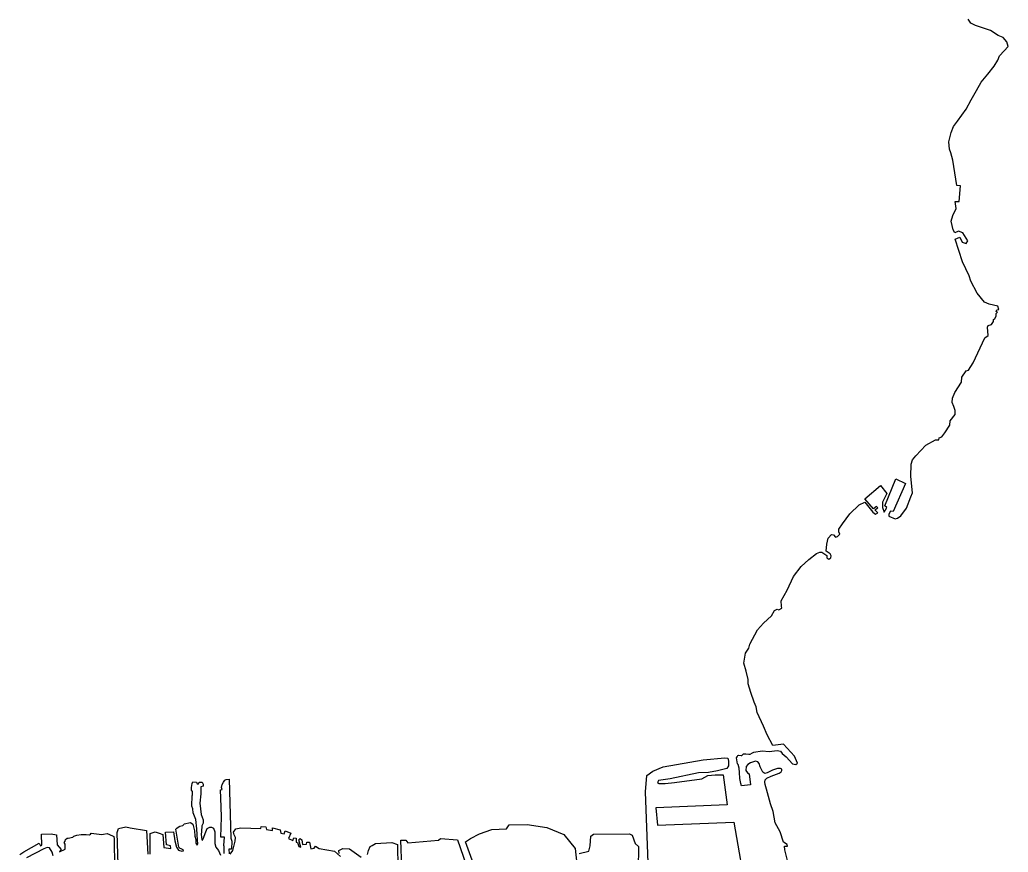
# Model space of a CAD drawing. Extents: x 1443599 to 1910620, y 1028088 to 1361369.
# Drawn here: x 1899524 to 1910620, y 1279327 to 1288676 of the extents above; entities that cross this region are included whole.
import ezdxf

# ---------------------------------------------------------------- set-up
doc = ezdxf.new("R2010")
doc.units = 0
doc.layers.add('GM_X_Adjacent_County', color=7, linetype='Continuous')

msp = doc.modelspace()

# ---------------------------------------------------------------- linework, layer by layer
at = {"layer": 'GM_X_Adjacent_County'}
for points in [[(1908142, 1279235), (1908113, 1279354), (1908110, 1279395), (1908143, 1279396), (1908140, 1279415), (1908098, 1279441), (1908059, 1279556), (1908003, 1279659), (1907981, 1279785), (1907952, 1279871), (1907907, 1280035), (1907892, 1280089), (1907888, 1280114), (1907893, 1280141), (1907911, 1280158), (1907959, 1280183), (1908049, 1280217), (1908071, 1280231), (1908078, 1280244), (1908077, 1280259), (1908062, 1280269), (1908031, 1280269), (1907975, 1280249), (1907914, 1280219), (1907888, 1280210), (1907864, 1280227), (1907851, 1280256), (1907837, 1280288), (1907824, 1280325), (1907811, 1280341), (1907782, 1280350), (1907726, 1280332), (1907696, 1280314), (1907679, 1280289), (1907675, 1280245), (1907693, 1280220), (1907711, 1280208), (1907728, 1280084), (1907627, 1280073), (1907617, 1280100), (1907606, 1280156), (1907603, 1280222), (1907599, 1280272), (1907589, 1280311), (1907580, 1280321), (1907569, 1280388), (1907579, 1280399), (1907584, 1280413), (1907592, 1280417), (1907621, 1280414), (1907631, 1280414), (1907637, 1280422), (1907649, 1280434), (1907674, 1280434), (1907707, 1280430), (1907725, 1280430), (1907749, 1280444), (1907766, 1280453), (1907858, 1280465), (1907936, 1280460), (1908025, 1280469), (1908063, 1280461), (1908082, 1280438), (1908126, 1280399), (1908197, 1280320), (1908237, 1280311), (1908255, 1280328), (1908221, 1280407), (1908097, 1280540), (1907979, 1280527), (1907914, 1280647), (1907874, 1280744), (1907802, 1280896), (1907789, 1280960), (1907767, 1281011), (1907732, 1281120), (1907700, 1281218), (1907699, 1281267), (1907678, 1281360), (1907651, 1281450), (1907670, 1281563), (1907708, 1281620), (1907720, 1281663), (1907805, 1281824), (1907874, 1281901), (1907962, 1281984), (1907998, 1282042), (1908025, 1282058), (1908046, 1282049), (1908078, 1282069), (1908076, 1282091), (1908070, 1282150), (1908140, 1282270), (1908208, 1282423), (1908294, 1282536), (1908380, 1282614), (1908468, 1282682), (1908505, 1282698), (1908528, 1282698), (1908560, 1282673), (1908583, 1282661), (1908582, 1282633), (1908605, 1282618), (1908629, 1282632), (1908631, 1282657), (1908620, 1282679), (1908576, 1282707), (1908585, 1282786), (1908598, 1282856), (1908638, 1282895), (1908657, 1282892), (1908681, 1282866), (1908705, 1282872), (1908729, 1282898), (1908717, 1282925), (1908717, 1282956), (1908758, 1283015), (1908841, 1283129), (1908948, 1283230), (1909010, 1283258), (1909101, 1283148), (1909131, 1283125), (1909157, 1283140), (1909123, 1283172), (1909155, 1283195), (1909141, 1283211), (1909106, 1283183), (1909012, 1283295), (1909186, 1283445), (1909257, 1283358), (1909207, 1283260), (1909208, 1283198), (1909227, 1283148), (1909257, 1283200), (1909236, 1283216), (1909359, 1283519), (1909466, 1283469), (1909327, 1283153), (1909300, 1283159), (1909278, 1283124), (1909281, 1283101), (1909351, 1283071), (1909379, 1283080), (1909416, 1283105), (1909479, 1283190), (1909528, 1283318), (1909545, 1283365), (1909528, 1283547), (1909531, 1283687), (1909547, 1283734), (1909583, 1283781), (1909696, 1283898), (1909802, 1283959), (1909841, 1283959), (1909846, 1283982), (1909873, 1283993), (1909908, 1284037), (1909963, 1284124), (1909967, 1284172), (1910025, 1284244), (1910025, 1284288), (1910009, 1284335), (1909989, 1284379), (1909993, 1284428), (1910021, 1284489), (1910096, 1284607), (1910099, 1284661), (1910149, 1284735), (1910173, 1284743), (1910227, 1284822), (1910356, 1285105), (1910394, 1285131), (1910386, 1285225), (1910395, 1285242), (1910433, 1285255), (1910453, 1285287), (1910455, 1285311), (1910470, 1285316), (1910486, 1285352), (1910484, 1285376), (1910498, 1285391), (1910484, 1285400), (1910492, 1285419), (1910514, 1285422), (1910503, 1285460), (1910407, 1285482), (1910355, 1285505), (1910271, 1285606), (1910199, 1285741), (1910182, 1285800), (1910106, 1285959), (1910023, 1286212), (1910076, 1286236), (1910104, 1286180), (1910148, 1286163), (1910167, 1286193), (1910109, 1286283), (1910063, 1286303), (1910019, 1286283), (1910003, 1286318), (1909980, 1286413), (1909999, 1286478), (1910035, 1286555), (1910026, 1286636), (1910068, 1286637), (1910083, 1286812), (1910045, 1286815), (1909997, 1287098), (1909976, 1287181), (1909960, 1287224), (1909955, 1287307), (1909980, 1287412), (1910005, 1287477), (1910051, 1287536), (1910149, 1287674), (1910204, 1287777), (1910263, 1287882), (1910315, 1287974), (1910392, 1288064), (1910464, 1288155), (1910503, 1288222), (1910522, 1288271), (1910573, 1288328), (1910620, 1288376), (1910606, 1288427), (1910563, 1288479), (1910508, 1288498), (1910422, 1288555), (1910253, 1288613), (1910199, 1288637), (1910169, 1288682)], [(1906593, 1278810), (1906547, 1280005), (1906565, 1280191), (1906632, 1280239), (1906745, 1280285), (1907195, 1280364), (1907438, 1280388), (1907471, 1280385), (1907480, 1280352), (1907480, 1280297), (1907462, 1280267), (1907356, 1280242), (1907255, 1280224), (1907143, 1280218), (1906824, 1280151), (1906693, 1280133), (1906684, 1280112), (1906702, 1280099), (1906769, 1280099), (1906875, 1280112), (1907179, 1280151), (1907249, 1280188), (1907331, 1280197), (1907420, 1280197), (1907465, 1279859), (1906666, 1279826), (1906684, 1279631), (1907541, 1279665), (1907684, 1278828)], [(1900989, 1279305), (1900986, 1279538), (1901044, 1279556), (1901088, 1279542), (1901130, 1279527), (1901142, 1279379), (1901221, 1279369), (1901217, 1279398), (1901172, 1279410), (1901160, 1279551), (1901251, 1279557), (1901265, 1279455), (1901285, 1279384), (1901306, 1279351), (1901344, 1279341), (1901363, 1279343), (1901359, 1279356), (1901337, 1279367), (1901323, 1279370), (1901311, 1279385), (1901274, 1279585), (1901288, 1279596), (1901303, 1279609), (1901322, 1279622), (1901356, 1279627), (1901364, 1279639), (1901369, 1279647), (1901440, 1279662), (1901466, 1279642), (1901485, 1279566), (1901490, 1279509), (1901501, 1279471), (1901501, 1279431), (1901516, 1279407), (1901521, 1279425), (1901520, 1279463), (1901512, 1279589), (1901499, 1279694), (1901470, 1279770), (1901468, 1279814), (1901456, 1279843), (1901458, 1279965), (1901464, 1279970), (1901461, 1280010), (1901450, 1280024), (1901450, 1280056), (1901459, 1280101), (1901468, 1280118), (1901508, 1280116), (1901517, 1280094), (1901532, 1280095), (1901537, 1280115), (1901570, 1280114), (1901582, 1280091), (1901584, 1280068), (1901555, 1280063), (1901555, 1279985), (1901545, 1279880), (1901561, 1279753), (1901582, 1279690), (1901582, 1279652), (1901568, 1279623), (1901564, 1279561), (1901559, 1279527), (1901566, 1279465), (1901575, 1279463), (1901584, 1279479), (1901611, 1279556), (1901628, 1279594), (1901656, 1279608), (1901678, 1279609), (1901697, 1279599), (1901714, 1279557), (1901714, 1279493), (1901714, 1279425), (1901725, 1279386), (1901756, 1279348), (1901779, 1279296)], [(1901817, 1279313), (1901817, 1279392), (1901815, 1279403), (1901822, 1279496), (1901782, 1279495), (1901788, 1279722), (1901786, 1279837), (1901776, 1280029), (1901795, 1280033), (1901789, 1280055), (1901796, 1280089), (1901810, 1280113), (1901824, 1280137), (1901842, 1280145), (1901876, 1280149), (1901892, 1279486), (1901905, 1279452), (1901899, 1279363), (1901872, 1279361), (1901874, 1279308)], [(1899524, 1279303), (1899568, 1279332), (1899741, 1279429), (1899757, 1279401), (1899772, 1279407), (1899766, 1279529), (1899878, 1279534), (1899938, 1279524), (1899943, 1279409), (1899987, 1279357), (1899969, 1279333), (1900035, 1279360), (1900033, 1279417), (1900021, 1279438), (1900034, 1279451), (1900036, 1279470), (1900055, 1279484), (1900067, 1279484), (1900120, 1279498), (1900129, 1279509), (1900165, 1279520), (1900212, 1279527), (1900268, 1279528), (1900305, 1279523), (1900319, 1279532), (1900325, 1279541), (1900444, 1279528), (1900464, 1279532), (1900506, 1279536), (1900565, 1279513), (1900578, 1279505), (1900582, 1279479), (1900588, 1279157)], [(1900629, 1279186), (1900616, 1279550), (1900632, 1279595), (1900716, 1279612), (1900763, 1279603), (1900945, 1279571), (1900963, 1279304)], [(1901886, 1279306), (1901915, 1279348), (1901941, 1279450), (1901946, 1279491), (1901930, 1279523), (1901924, 1279551), (1901949, 1279592), (1902007, 1279601), (1902229, 1279594), (1902235, 1279617), (1902287, 1279613), (1902295, 1279584), (1902360, 1279571), (1902360, 1279603), (1902446, 1279578), (1902454, 1279540), (1902492, 1279534), (1902502, 1279567), (1902567, 1279540), (1902540, 1279482), (1902590, 1279461), (1902602, 1279488), (1902625, 1279486), (1902625, 1279442), (1902642, 1279436), (1902656, 1279390), (1902679, 1279386), (1902673, 1279411), (1902656, 1279467), (1902673, 1279482), (1902690, 1279467), (1902698, 1279415), (1902744, 1279419), (1902748, 1279442), (1902777, 1279440), (1902792, 1279365), (1902828, 1279373), (1902844, 1279394), (1902886, 1279369), (1903057, 1279338), (1903123, 1279278)], [(1904915, 1278373), (1904526, 1279446), (1904585, 1279480), (1904685, 1279534), (1904823, 1279584), (1904986, 1279592), (1905019, 1279634), (1905219, 1279638), (1905441, 1279605), (1905633, 1279525), (1905758, 1279371), (1905790, 1279090)], [(1905805, 1279315), (1905911, 1279339), (1905927, 1279400), (1905936, 1279509), (1905966, 1279531), (1906368, 1279534), (1906398, 1279519), (1906431, 1279424), (1906468, 1279391), (1906465, 1279139)], [(1903427, 1279302), (1903439, 1279346), (1903458, 1279390), (1903481, 1279403), (1903516, 1279425), (1903700, 1279438), (1903765, 1279415), (1903767, 1279152)], [(1903813, 1279157), (1903800, 1279463), (1903859, 1279463), (1903879, 1279434), (1904226, 1279463), (1904247, 1279480), (1904439, 1279467), (1904827, 1278344)], [(1899898, 1279286), (1899887, 1279329), (1899857, 1279377), (1899830, 1279382), (1899795, 1279366), (1899600, 1279265)], [(1903111, 1279315), (1903105, 1279346), (1903149, 1279371), (1903226, 1279365), (1903358, 1279273)]]:
    msp.add_lwpolyline(points, dxfattribs=at)

doc.saveas('drawing.dxf')
